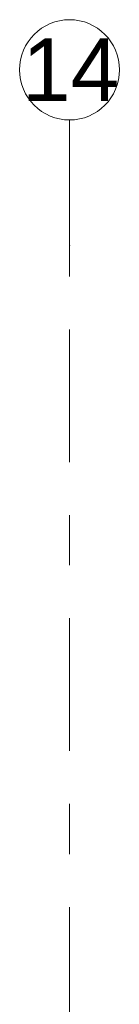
# Model space of a CAD drawing. Header units: metres. Extents: x -3.6 to 84.5, y -11 to 16.8.
# Tile 294 of 361: x 47.23 to 47.43, y 14.841 to 16.805. Entities that reach past the tile are written whole.
import ezdxf

# ---------------------------------------------------------------- set-up
doc = ezdxf.new("R2010")
doc.units = ezdxf.units.M
doc.header["$MEASUREMENT"] = 0
doc.linetypes.add('Strichlinie doppelt', pattern=[0.546806, 0.264583, -0.105833, 0.070556, -0.105833])
doc.layers.add('451 - Universal.Achsen Raster', color=7, linetype='Continuous')
doc.styles.add('ERSTELLTER_STIL_2', font='txt')

msp = doc.modelspace()

# ---------------------------------------------------------------- linework, layer by layer
at = {"layer": '451 - Universal.Achsen Raster', "color": 160, "linetype": 'Strichlinie doppelt', "lineweight": 9, "true_color": 0x3232ff}
for p, q in [((47.33, 16.355), (47.33, 16.605)), ((47.33, -10.585), (47.33, 16.355))]:
    msp.add_line(p, q, dxfattribs=at)
at = {"layer": '451 - Universal.Achsen Raster', "color": 160, "linetype": 'Continuous', "lineweight": 9, "true_color": 0x3232ff}
msp.add_circle((47.33, 16.705), 0.1, dxfattribs=at)
at = {"layer": '451 - Universal.Achsen Raster', "color": 160, "linetype": 'Strichlinie doppelt', "lineweight": 9, "true_color": 0x3232ff}
msp.add_point((47.33, 16.355), dxfattribs=at)
msp.add_point((47.33, 16.355), dxfattribs=at)

# ---------------------------------------------------------------- texts
at = {"layer": '451 - Universal.Achsen Raster', "color": 160, "lineweight": 9, "true_color": 0x3232ff, "insert": (47.2351, 16.7675), "char_height": 0.125, "attachment_point": 1, "style": 'ERSTELLTER_STIL_2'}
msp.add_mtext('\\A1;{\\pql;\\pt0;\\fArial|b0|i0|c0|p38;14}', dxfattribs=at)

doc.saveas('drawing.dxf')
